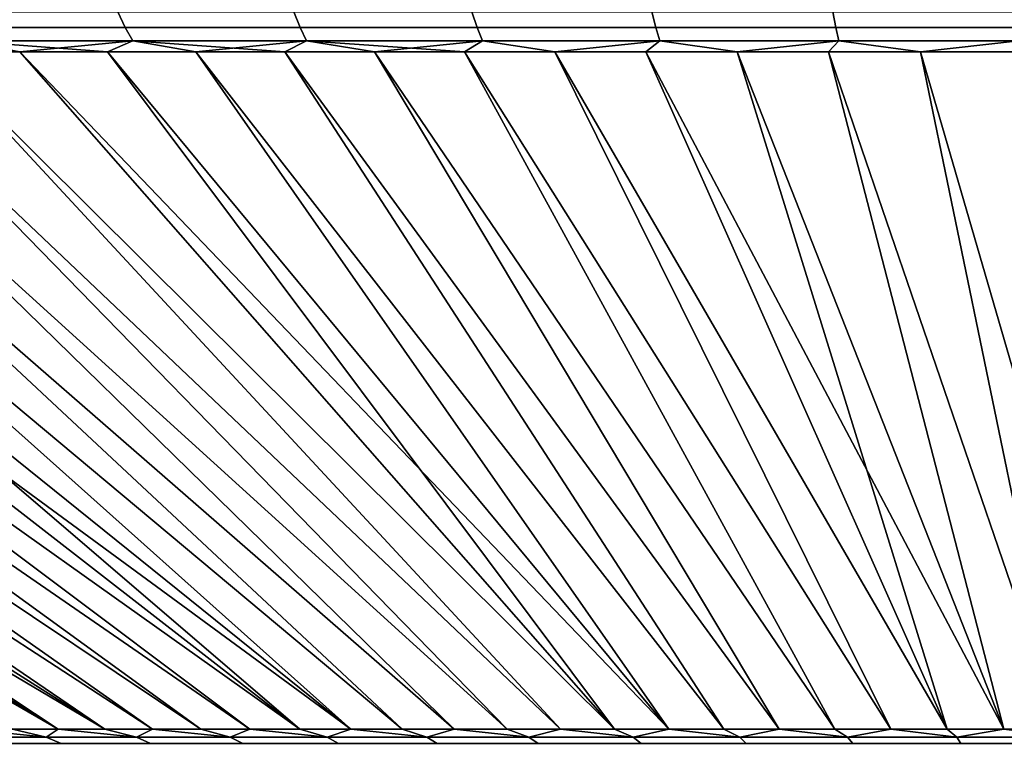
# Model space of a CAD drawing. Header units: metres. Extents: x -109 to 109, y -100 to 58.
# Tile 522 of 642: x -9.71 to -2.18, y 46.28 to 51.79. Entities that reach past the tile are written whole.
import ezdxf

# ---------------------------------------------------------------- set-up
doc = ezdxf.new("R2010")
doc.units = ezdxf.units.M
doc.layers.add('solid_21_062_100_XXX', color=7, linetype='CONTINUOUS')

msp = doc.modelspace()

# ---------------------------------------------------------------- linework, layer by layer
at = {"layer": 'solid_21_062_100_XXX'}
for points in [[(-8.962219, 51.852985, 234.391281), (-10.290781, 51.852985, 233.952911), (-10.226363, 51.734898, 233.771652), (-8.906117, 51.734898, 234.207291)], [(-10.290781, 51.852985, 176.041946), (-8.962219, 51.852985, 175.603577), (-8.906117, 51.734898, 175.787567), (-10.226363, 51.734898, 176.223206)], [(-7.615082, 51.852985, 234.768738), (-8.962219, 51.852985, 234.391281), (-8.906117, 51.734898, 234.207291), (-7.567413, 51.734898, 234.582382)], [(-8.962219, 51.852985, 175.603577), (-7.615082, 51.852985, 175.22612), (-7.567413, 51.734898, 175.412491), (-8.906117, 51.734898, 175.787567)], [(-6.252161, 51.852985, 235.084488), (-7.615082, 51.852985, 234.768738), (-7.567413, 51.734898, 234.582382), (-6.213024, 51.734898, 234.896149)], [(-7.615082, 51.852985, 175.22612), (-6.252161, 51.852985, 174.910385), (-6.213024, 51.734898, 175.098724), (-7.567413, 51.734898, 175.412491)], [(-4.876282, 51.852985, 235.33786), (-6.252161, 51.852985, 235.084488), (-6.213024, 51.734898, 234.896149), (-4.845757, 51.734898, 235.147949)], [(-6.252161, 51.852985, 174.910385), (-4.876282, 51.852985, 174.656998), (-4.845757, 51.734898, 174.846924), (-6.213024, 51.734898, 175.098724)], [(-3.490295, 51.852985, 235.528366), (-4.876282, 51.852985, 235.33786), (-4.845757, 51.734898, 235.147949), (-3.468447, 51.734898, 235.33725)], [(-4.876282, 51.852985, 174.656998), (-3.490295, 51.852985, 174.466492), (-3.468447, 51.734898, 174.657608), (-4.845757, 51.734898, 174.846924)], [(-2.097075, 51.852985, 235.655579), (-3.490295, 51.852985, 235.528366), (-3.468447, 51.734898, 235.33725), (-2.083948, 51.734898, 235.463669)], [(-3.490295, 51.852985, 174.466492), (-2.097075, 51.852985, 174.339279), (-2.083948, 51.734898, 174.531189), (-3.468447, 51.734898, 174.657608)], [(-8.906117, 51.734898, 234.207291), (-10.226363, 51.734898, 233.771652), (-10.15897, 51.632687, 233.582031), (-8.847425, 51.632687, 234.014786)], [(-10.226363, 51.734898, 176.223206), (-8.906117, 51.734898, 175.787567), (-8.847425, 51.632687, 175.980072), (-10.15897, 51.632687, 176.412827)], [(-7.567413, 51.734898, 234.582382), (-8.906117, 51.734898, 234.207291), (-8.847425, 51.632687, 234.014786), (-7.517543, 51.632687, 234.387405)], [(-8.906117, 51.734898, 175.787567), (-7.567413, 51.734898, 175.412491), (-7.517543, 51.632687, 175.607452), (-8.847425, 51.632687, 175.980072)], [(-6.213024, 51.734898, 234.896149), (-7.567413, 51.734898, 234.582382), (-7.517543, 51.632687, 234.387405), (-6.172079, 51.632687, 234.699112)], [(-7.567413, 51.734898, 175.412491), (-6.213024, 51.734898, 175.098724), (-6.172079, 51.632687, 175.295761), (-7.517543, 51.632687, 175.607452)], [(-4.845757, 51.734898, 235.147949), (-6.213024, 51.734898, 234.896149), (-6.172079, 51.632687, 234.699112), (-4.813823, 51.632687, 234.949249)], [(-6.213024, 51.734898, 175.098724), (-4.845757, 51.734898, 174.846924), (-4.813823, 51.632687, 175.045609), (-6.172079, 51.632687, 175.295761)], [(-3.468447, 51.734898, 235.33725), (-4.845757, 51.734898, 235.147949), (-4.813823, 51.632687, 234.949249), (-3.44559, 51.632687, 235.137299)], [(-4.845757, 51.734898, 174.846924), (-3.468447, 51.734898, 174.657608), (-3.44559, 51.632687, 174.857559), (-4.813823, 51.632687, 175.045609)], [(-2.083948, 51.734898, 235.463669), (-3.468447, 51.734898, 235.33725), (-3.44559, 51.632687, 235.137299), (-2.070215, 51.632687, 235.262894)], [(-3.468447, 51.734898, 174.657608), (-2.083948, 51.734898, 174.531189), (-2.070215, 51.632687, 174.731964), (-3.44559, 51.632687, 174.857559)], [(-13.956618, 51.632687, 178.062378), (-13.614651, 51.547096, 178.121567), (-7.567792, 46.368862, 191.013367), (-14.240945, 51.547096, 178.44812)], [(-13.956618, 51.632687, 231.93248), (-14.240944, 51.547096, 231.546753), (-7.179587, 46.368862, 219.184708), (-13.614649, 51.547096, 231.873291)], [(-10.15897, 51.632687, 176.412827), (-9.712047, 51.547096, 176.478195), (-10.377943, 51.547096, 176.713715)], [(-10.15897, 51.632687, 233.582031), (-9.712049, 51.547096, 233.516663), (-9.040816, 51.547096, 233.736496)], [(-8.847425, 51.632687, 234.014786), (-10.15897, 51.632687, 233.582031), (-9.040816, 51.547096, 233.736496)], [(-10.15897, 51.632687, 176.412827), (-8.847425, 51.632687, 175.980072), (-9.712047, 51.547096, 176.478195)], [(-8.847425, 51.632687, 175.980072), (-9.040812, 51.547096, 176.258362), (-9.712047, 51.547096, 176.478195)], [(-8.847425, 51.632687, 234.014786), (-9.040816, 51.547096, 233.736496), (-8.364613, 51.547096, 233.940552)], [(-8.847425, 51.632687, 175.980072), (-8.364609, 51.547096, 176.054321), (-9.040812, 51.547096, 176.258362)], [(-8.847425, 51.632687, 234.014786), (-8.364613, 51.547096, 233.940552), (-7.683812, 51.547096, 234.128677)], [(-7.517543, 51.632687, 234.387405), (-8.847425, 51.632687, 234.014786), (-7.683812, 51.547096, 234.128677)], [(-8.847425, 51.632687, 175.980072), (-7.517543, 51.632687, 175.607452), (-8.364609, 51.547096, 176.054321)], [(-7.517543, 51.632687, 175.607452), (-7.683809, 51.547096, 175.86618), (-8.364609, 51.547096, 176.054321)], [(-7.517543, 51.632687, 234.387405), (-7.683812, 51.547096, 234.128677), (-6.998788, 51.547096, 234.300797)], [(-7.517543, 51.632687, 175.607452), (-6.998786, 51.547096, 175.694061), (-7.683809, 51.547096, 175.86618)], [(-7.517543, 51.632687, 234.387405), (-6.998788, 51.547096, 234.300797), (-6.309918, 51.547096, 234.456818)], [(-6.172079, 51.632687, 234.699112), (-7.517543, 51.632687, 234.387405), (-6.309918, 51.547096, 234.456818)], [(-7.517543, 51.632687, 175.607452), (-6.172079, 51.632687, 175.295761), (-6.998786, 51.547096, 175.694061)], [(-6.172079, 51.632687, 175.295761), (-6.309917, 51.547096, 175.53804), (-6.998786, 51.547096, 175.694061)], [(-6.172079, 51.632687, 234.699112), (-6.309918, 51.547096, 234.456818), (-5.617581, 51.547096, 234.596649)], [(-6.172079, 51.632687, 175.295761), (-5.617581, 51.547096, 175.398224), (-6.309917, 51.547096, 175.53804)], [(-4.813823, 51.632687, 234.949249), (-6.172079, 51.632687, 234.699112), (-5.617581, 51.547096, 234.596649), (-4.922158, 51.547096, 234.7202)], [(-6.172079, 51.632687, 175.295761), (-4.813823, 51.632687, 175.045609), (-5.617581, 51.547096, 175.398224)], [(-4.813823, 51.632687, 175.045609), (-4.922158, 51.547096, 175.274658), (-5.617581, 51.547096, 175.398224)], [(-4.813823, 51.632687, 234.949249), (-4.922158, 51.547096, 234.7202), (-4.224029, 51.547096, 234.827423)], [(-4.813823, 51.632687, 175.045609), (-4.224029, 51.547096, 175.16745), (-4.922158, 51.547096, 175.274658)], [(-3.44559, 51.632687, 235.137299), (-4.813823, 51.632687, 234.949249), (-4.224029, 51.547096, 234.827423), (-3.523579, 51.547096, 234.918243)], [(-4.813823, 51.632687, 175.045609), (-3.44559, 51.632687, 174.857559), (-4.224029, 51.547096, 175.16745)], [(-3.44559, 51.632687, 174.857559), (-3.523579, 51.547096, 175.076614), (-4.224029, 51.547096, 175.16745)], [(-3.44559, 51.632687, 235.137299), (-3.523579, 51.547096, 234.918243), (-2.821192, 51.547096, 234.992615)], [(-3.44559, 51.632687, 174.857559), (-2.821192, 51.547096, 175.002243), (-3.523579, 51.547096, 175.076614)], [(-2.070215, 51.632687, 235.262894), (-3.44559, 51.632687, 235.137299), (-2.821192, 51.547096, 234.992615), (-2.117254, 51.547096, 235.050507)], [(-3.44559, 51.632687, 174.857559), (-2.070215, 51.632687, 174.731964), (-2.821192, 51.547096, 175.002243)], [(-2.070215, 51.632687, 174.731964), (-2.117252, 51.547096, 174.944351), (-2.821192, 51.547096, 175.002243)], [(-18.941591, 51.547096, 228.425766), (-9.766269, 46.368862, 217.545151), (-9.416817, 46.368862, 217.809494), (-18.387159, 51.547096, 228.863373)], [(-18.387159, 51.547096, 228.863373), (-9.416817, 46.368862, 217.809494), (-9.060213, 46.368862, 218.064102), (-17.822622, 51.547096, 229.287857)], [(-17.822615, 51.547096, 180.707001), (-9.416826, 46.368862, 192.185379), (-9.766278, 46.368862, 192.449707), (-18.387154, 51.547096, 181.131485)], [(-17.248289, 51.547096, 229.69899), (-17.822622, 51.547096, 229.287857), (-9.060213, 46.368862, 218.064102)], [(-17.822615, 51.547096, 180.707001), (-17.248283, 51.547096, 180.295868), (-9.416826, 46.368862, 192.185379)], [(-17.248289, 51.547096, 229.69899), (-9.060213, 46.368862, 218.064102), (-8.69673, 46.368862, 218.308792), (-16.664478, 51.547096, 230.096542)], [(-16.664474, 51.547096, 179.898315), (-9.060223, 46.368862, 191.930771), (-9.416826, 46.368862, 192.185379), (-17.248283, 51.547096, 180.295868)], [(-16.664478, 51.547096, 230.096542), (-8.69673, 46.368862, 218.308792), (-8.326642, 46.368862, 218.543365), (-16.07151, 51.547096, 230.480316)], [(-16.071508, 51.547096, 179.514557), (-8.696739, 46.368862, 191.686081), (-9.060223, 46.368862, 191.930771), (-16.664474, 51.547096, 179.898315)], [(-16.07151, 51.547096, 230.480316), (-8.326642, 46.368862, 218.543365), (-7.950231, 46.368862, 218.767654), (-15.469711, 51.547096, 230.850067)], [(-15.46971, 51.547096, 179.144791), (-8.326652, 46.368862, 191.451492), (-8.696739, 46.368862, 191.686081), (-16.071508, 51.547096, 179.514557)], [(-15.469711, 51.547096, 230.850067), (-7.950231, 46.368862, 218.767654), (-7.567782, 46.368862, 218.981491), (-14.85941, 51.547096, 231.205612)], [(-14.859411, 51.547096, 178.789261), (-7.950241, 46.368862, 191.227203), (-8.326652, 46.368862, 191.451492), (-15.46971, 51.547096, 179.144791)], [(-14.240945, 51.547096, 178.44812), (-7.567792, 46.368862, 191.013367), (-7.950241, 46.368862, 191.227203), (-14.859411, 51.547096, 178.789261)], [(-14.85941, 51.547096, 231.205612), (-7.567782, 46.368862, 218.981491), (-7.179587, 46.368862, 219.184708), (-14.240944, 51.547096, 231.546753)], [(-12.980872, 51.547096, 177.809799), (-7.179597, 46.368862, 190.81015), (-7.567792, 46.368862, 191.013367), (-13.614651, 51.547096, 178.121567)], [(-13.614649, 51.547096, 231.873291), (-7.179587, 46.368862, 219.184708), (-6.785941, 46.368862, 219.377151), (-12.980871, 51.547096, 232.185074)], [(-12.339957, 51.547096, 177.512955), (-6.785951, 46.368862, 190.617706), (-7.179597, 46.368862, 190.81015), (-12.980872, 51.547096, 177.809799)], [(-12.980871, 51.547096, 232.185074), (-6.785941, 46.368862, 219.377151), (-6.387141, 46.368862, 219.55867), (-12.339957, 51.547096, 232.481903)], [(-12.339957, 51.547096, 232.481903), (-6.387141, 46.368862, 219.55867), (-5.98349, 46.368862, 219.729141), (-11.692261, 51.547096, 232.763626)], [(-11.69226, 51.547096, 177.231232), (-6.387151, 46.368862, 190.436188), (-6.785951, 46.368862, 190.617706), (-12.339957, 51.547096, 177.512955)], [(-11.692261, 51.547096, 232.763626), (-5.98349, 46.368862, 219.729141), (-5.575296, 46.368862, 219.888412), (-11.038136, 51.547096, 233.03009)], [(-11.038136, 51.547096, 176.964767), (-5.9835, 46.368862, 190.265732), (-6.387151, 46.368862, 190.436188), (-11.69226, 51.547096, 177.231232)], [(-11.038136, 51.547096, 233.03009), (-5.575296, 46.368862, 219.888412), (-5.162868, 46.368862, 220.036392), (-10.377946, 51.547096, 233.281158)], [(-10.377943, 51.547096, 176.713715), (-5.575307, 46.368862, 190.106445), (-5.9835, 46.368862, 190.265732), (-11.038136, 51.547096, 176.964767)], [(-10.377946, 51.547096, 233.281158), (-5.162868, 46.368862, 220.036392), (-4.746521, 46.368862, 220.172943), (-9.712049, 51.547096, 233.516663)], [(-9.712047, 51.547096, 176.478195), (-5.162879, 46.368862, 189.958481), (-5.575307, 46.368862, 190.106445), (-10.377943, 51.547096, 176.713715)], [(-9.040816, 51.547096, 233.736496), (-9.712049, 51.547096, 233.516663), (-4.746521, 46.368862, 220.172943)], [(-9.712047, 51.547096, 176.478195), (-9.040812, 51.547096, 176.258362), (-5.162879, 46.368862, 189.958481)], [(-9.040816, 51.547096, 233.736496), (-4.746521, 46.368862, 220.172943), (-4.326568, 46.368862, 220.297958), (-8.364613, 51.547096, 233.940552)], [(-8.364609, 51.547096, 176.054321), (-4.746531, 46.368862, 189.82193), (-5.162879, 46.368862, 189.958481), (-9.040812, 51.547096, 176.258362)], [(-8.364613, 51.547096, 233.940552), (-4.326568, 46.368862, 220.297958), (-3.903329, 46.368862, 220.411362), (-7.683812, 51.547096, 234.128677)], [(-7.683809, 51.547096, 175.86618), (-4.326578, 46.368862, 189.696899), (-4.746531, 46.368862, 189.82193), (-8.364609, 51.547096, 176.054321)], [(-7.683812, 51.547096, 234.128677), (-3.903329, 46.368862, 220.411362), (-3.477127, 46.368862, 220.513062), (-6.998788, 51.547096, 234.300797)], [(-6.998786, 51.547096, 175.694061), (-3.90334, 46.368862, 189.583496), (-4.326578, 46.368862, 189.696899), (-7.683809, 51.547096, 175.86618)], [(-6.998788, 51.547096, 234.300797), (-3.477127, 46.368862, 220.513062), (-3.048284, 46.368862, 220.602982), (-6.309918, 51.547096, 234.456818)], [(-6.309917, 51.547096, 175.53804), (-3.477138, 46.368862, 189.481796), (-3.90334, 46.368862, 189.583496), (-6.998786, 51.547096, 175.694061)], [(-6.309918, 51.547096, 234.456818), (-3.048284, 46.368862, 220.602982), (-2.617126, 46.368862, 220.681061), (-5.617581, 51.547096, 234.596649)], [(-5.617581, 51.547096, 175.398224), (-3.048295, 46.368862, 189.391876), (-3.477138, 46.368862, 189.481796), (-6.309917, 51.547096, 175.53804)], [(-5.617581, 51.547096, 234.596649), (-2.617126, 46.368862, 220.681061), (-2.183981, 46.368862, 220.747208), (-4.922158, 51.547096, 234.7202)], [(-4.922158, 51.547096, 175.274658), (-2.617137, 46.368862, 189.313812), (-3.048295, 46.368862, 189.391876), (-5.617581, 51.547096, 175.398224)], [(-4.224029, 51.547096, 234.827423), (-4.922158, 51.547096, 234.7202), (-2.183981, 46.368862, 220.747208)], [(-4.922158, 51.547096, 175.274658), (-4.224029, 51.547096, 175.16745), (-2.617137, 46.368862, 189.313812)], [(-4.224029, 51.547096, 234.827423), (-2.183981, 46.368862, 220.747208), (-1.749177, 46.368862, 220.801407), (-3.523579, 51.547096, 234.918243)], [(-3.523579, 51.547096, 175.076614), (-2.183992, 46.368862, 189.24765), (-2.617137, 46.368862, 189.313812), (-4.224029, 51.547096, 175.16745)], [(-3.523579, 51.547096, 234.918243), (-1.749177, 46.368862, 220.801407), (-1.313045, 46.368862, 220.843613), (-2.821192, 51.547096, 234.992615)], [(-2.821192, 51.547096, 175.002243), (-1.749188, 46.368862, 189.193451), (-2.183992, 46.368862, 189.24765), (-3.523579, 51.547096, 175.076614)], [(-2.821192, 51.547096, 234.992615), (-1.313045, 46.368862, 220.843613), (-0.875916, 46.368862, 220.873764), (-2.117254, 51.547096, 235.050507)], [(-2.117252, 51.547096, 174.944351), (-1.313056, 46.368862, 189.15126), (-1.749188, 46.368862, 189.193451), (-2.821192, 51.547096, 175.002243)], [(-9.51042, 46.308628, 217.508179), (-10.108305, 46.368862, 217.271286), (-10.17379, 46.308628, 216.974945)], [(-10.17379, 46.308628, 193.019913), (-9.766278, 46.368862, 192.449707), (-9.51042, 46.308628, 192.486694)], [(-9.51042, 46.308628, 217.508179), (-9.766269, 46.368862, 217.545151), (-10.108305, 46.368862, 217.271286)], [(-9.51042, 46.308628, 192.486694), (-9.766278, 46.368862, 192.449707), (-9.416826, 46.368862, 192.185379)], [(-9.51042, 46.308628, 217.508179), (-9.416817, 46.368862, 217.809494), (-9.766269, 46.368862, 217.545151)], [(-8.819154, 46.308628, 218.004715), (-9.416817, 46.368862, 217.809494), (-9.51042, 46.308628, 217.508179)], [(-8.819154, 46.308628, 191.990158), (-9.51042, 46.308628, 192.486694), (-9.416826, 46.368862, 192.185379), (-9.060223, 46.368862, 191.930771)], [(-8.819154, 46.308628, 218.004715), (-9.060213, 46.368862, 218.064102), (-9.416817, 46.368862, 217.809494)], [(-8.819154, 46.308628, 191.990158), (-9.060223, 46.368862, 191.930771), (-8.696739, 46.368862, 191.686081)], [(-8.819154, 46.308628, 218.004715), (-8.69673, 46.368862, 218.308792), (-9.060213, 46.368862, 218.064102)], [(-8.10202, 46.308628, 218.463089), (-8.69673, 46.368862, 218.308792), (-8.819154, 46.308628, 218.004715)], [(-8.10202, 46.308628, 191.531769), (-8.819154, 46.308628, 191.990158), (-8.696739, 46.368862, 191.686081), (-8.326652, 46.368862, 191.451492)], [(-8.10202, 46.308628, 218.463089), (-8.326642, 46.368862, 218.543365), (-8.69673, 46.368862, 218.308792)], [(-8.10202, 46.308628, 191.531769), (-8.326652, 46.368862, 191.451492), (-7.950241, 46.368862, 191.227203)], [(-8.10202, 46.308628, 218.463089), (-7.950231, 46.368862, 218.767654), (-8.326642, 46.368862, 218.543365)], [(-7.361121, 46.308628, 218.881973), (-7.950231, 46.368862, 218.767654), (-8.10202, 46.308628, 218.463089)], [(-7.361121, 46.308628, 191.112885), (-8.10202, 46.308628, 191.531769), (-7.950241, 46.368862, 191.227203), (-7.567792, 46.368862, 191.013367)], [(-7.361121, 46.308628, 218.881973), (-7.567782, 46.368862, 218.981491), (-7.950231, 46.368862, 218.767654)], [(-7.361121, 46.308628, 191.112885), (-7.567792, 46.368862, 191.013367), (-7.179597, 46.368862, 190.81015)], [(-7.361121, 46.308628, 218.881973), (-7.179587, 46.368862, 219.184708), (-7.567782, 46.368862, 218.981491)], [(-6.598631, 46.308628, 219.260132), (-7.179587, 46.368862, 219.184708), (-7.361121, 46.308628, 218.881973)], [(-6.598631, 46.308628, 190.734726), (-7.361121, 46.308628, 191.112885), (-7.179597, 46.368862, 190.81015), (-6.785951, 46.368862, 190.617706)], [(-6.598631, 46.308628, 219.260132), (-6.785941, 46.368862, 219.377151), (-7.179587, 46.368862, 219.184708)], [(-6.598631, 46.308628, 190.734726), (-6.785951, 46.368862, 190.617706), (-6.387151, 46.368862, 190.436188)], [(-6.598631, 46.308628, 219.260132), (-6.387141, 46.368862, 219.55867), (-6.785941, 46.368862, 219.377151)], [(-5.816786, 46.308628, 219.596466), (-6.387141, 46.368862, 219.55867), (-6.598631, 46.308628, 219.260132)], [(-5.816786, 46.308628, 190.398392), (-6.598631, 46.308628, 190.734726), (-6.387151, 46.368862, 190.436188), (-5.9835, 46.368862, 190.265732)], [(-5.816786, 46.308628, 219.596466), (-5.98349, 46.368862, 219.729141), (-6.387141, 46.368862, 219.55867)], [(-5.816786, 46.308628, 190.398392), (-5.9835, 46.368862, 190.265732), (-5.575307, 46.368862, 190.106445)], [(-5.816786, 46.308628, 219.596466), (-5.575296, 46.368862, 219.888412), (-5.98349, 46.368862, 219.729141)], [(-5.01788, 46.308628, 219.889969), (-5.575296, 46.368862, 219.888412), (-5.816786, 46.308628, 219.596466)], [(-5.01788, 46.308628, 190.104889), (-5.816786, 46.308628, 190.398392), (-5.575307, 46.368862, 190.106445), (-5.162879, 46.368862, 189.958481)], [(-5.01788, 46.308628, 219.889969), (-5.162868, 46.368862, 220.036392), (-5.575296, 46.368862, 219.888412)], [(-5.01788, 46.308628, 190.104889), (-5.162879, 46.368862, 189.958481), (-4.746531, 46.368862, 189.82193)], [(-5.01788, 46.308628, 219.889969), (-4.746521, 46.368862, 220.172943), (-5.162868, 46.368862, 220.036392)], [(-4.204255, 46.308628, 220.139786), (-4.746521, 46.368862, 220.172943), (-5.01788, 46.308628, 219.889969)], [(-4.204255, 46.308628, 189.855072), (-5.01788, 46.308628, 190.104889), (-4.746531, 46.368862, 189.82193), (-4.326578, 46.368862, 189.696899)], [(-4.204255, 46.308628, 220.139786), (-4.326568, 46.368862, 220.297958), (-4.746521, 46.368862, 220.172943)], [(-4.204255, 46.308628, 189.855072), (-4.326578, 46.368862, 189.696899), (-3.90334, 46.368862, 189.583496)], [(-4.204255, 46.308628, 220.139786), (-3.903329, 46.368862, 220.411362), (-4.326568, 46.368862, 220.297958)], [(-3.378299, 46.308628, 220.3452), (-3.903329, 46.368862, 220.411362), (-4.204255, 46.308628, 220.139786)], [(-3.378299, 46.308628, 189.649673), (-4.204255, 46.308628, 189.855072), (-3.90334, 46.368862, 189.583496), (-3.477138, 46.368862, 189.481796)], [(-3.378299, 46.308628, 220.3452), (-3.477127, 46.368862, 220.513062), (-3.903329, 46.368862, 220.411362)], [(-3.378299, 46.308628, 189.649673), (-3.477138, 46.368862, 189.481796), (-3.048295, 46.368862, 189.391876)], [(-3.378299, 46.308628, 220.3452), (-3.048284, 46.368862, 220.602982), (-3.477127, 46.368862, 220.513062)], [(-2.542433, 46.308628, 220.505585), (-3.048284, 46.368862, 220.602982), (-3.378299, 46.308628, 220.3452)], [(-2.542433, 46.308628, 189.489273), (-3.378299, 46.308628, 189.649673), (-3.048295, 46.368862, 189.391876), (-2.617137, 46.368862, 189.313812)], [(-2.542433, 46.308628, 220.505585), (-2.617126, 46.368862, 220.681061), (-3.048284, 46.368862, 220.602982)], [(-2.542433, 46.308628, 189.489273), (-2.617137, 46.368862, 189.313812), (-2.183992, 46.368862, 189.24765)], [(-2.542433, 46.308628, 220.505585), (-2.183981, 46.368862, 220.747208), (-2.617126, 46.368862, 220.681061)], [(-1.699109, 46.308628, 220.620483), (-2.183981, 46.368862, 220.747208), (-2.542433, 46.308628, 220.505585)], [(-1.699109, 46.308628, 189.374374), (-2.542433, 46.308628, 189.489273), (-2.183992, 46.368862, 189.24765), (-1.749188, 46.368862, 189.193451)], [(-1.699109, 46.308628, 220.620483), (-1.749177, 46.368862, 220.801407), (-2.183981, 46.368862, 220.747208)], [(-9.51042, 46.308628, 217.508179), (-10.17379, 46.308628, 216.974945), (-10.050907, 46.261269, 216.830276), (-9.39555, 46.261269, 217.357071)], [(-10.17379, 46.308628, 193.019913), (-9.51042, 46.308628, 192.486694), (-9.39555, 46.261269, 192.637802), (-10.050907, 46.261269, 193.164581)], [(-8.819154, 46.308628, 218.004715), (-9.51042, 46.308628, 217.508179), (-9.39555, 46.261269, 217.357071), (-8.712633, 46.261269, 217.84761)], [(-9.51042, 46.308628, 192.486694), (-8.819154, 46.308628, 191.990158), (-8.712633, 46.261269, 192.147263), (-9.39555, 46.261269, 192.637802)], [(-8.10202, 46.308628, 218.463089), (-8.819154, 46.308628, 218.004715), (-8.712633, 46.261269, 217.84761), (-8.004161, 46.261269, 218.300446)], [(-8.819154, 46.308628, 191.990158), (-8.10202, 46.308628, 191.531769), (-8.004161, 46.261269, 191.694412), (-8.712633, 46.261269, 192.147263)], [(-7.361121, 46.308628, 218.881973), (-8.10202, 46.308628, 218.463089), (-8.004161, 46.261269, 218.300446), (-7.272211, 46.261269, 218.714279)], [(-8.10202, 46.308628, 191.531769), (-7.361121, 46.308628, 191.112885), (-7.272211, 46.261269, 191.280579), (-8.004161, 46.261269, 191.694412)], [(-6.598631, 46.308628, 219.260132), (-7.361121, 46.308628, 218.881973), (-7.272211, 46.261269, 218.714279), (-6.518931, 46.261269, 219.087875)], [(-7.361121, 46.308628, 191.112885), (-6.598631, 46.308628, 190.734726), (-6.518931, 46.261269, 190.906998), (-7.272211, 46.261269, 191.280579)], [(-5.816786, 46.308628, 219.596466), (-6.598631, 46.308628, 219.260132), (-6.518931, 46.261269, 219.087875), (-5.74653, 46.261269, 219.420135)], [(-6.598631, 46.308628, 190.734726), (-5.816786, 46.308628, 190.398392), (-5.74653, 46.261269, 190.574722), (-6.518931, 46.261269, 190.906998)], [(-5.01788, 46.308628, 219.889969), (-5.816786, 46.308628, 219.596466), (-5.74653, 46.261269, 219.420135), (-4.957273, 46.261269, 219.710098)], [(-5.816786, 46.308628, 190.398392), (-5.01788, 46.308628, 190.104889), (-4.957273, 46.261269, 190.284775), (-5.74653, 46.261269, 190.574722)], [(-4.204255, 46.308628, 220.139786), (-5.01788, 46.308628, 219.889969), (-4.957273, 46.261269, 219.710098), (-4.153475, 46.261269, 219.956894)], [(-5.01788, 46.308628, 190.104889), (-4.204255, 46.308628, 189.855072), (-4.153475, 46.261269, 190.037964), (-4.957273, 46.261269, 190.284775)], [(-3.378299, 46.308628, 220.3452), (-4.204255, 46.308628, 220.139786), (-4.153475, 46.261269, 219.956894), (-3.337494, 46.261269, 220.159821)], [(-4.204255, 46.308628, 189.855072), (-3.378299, 46.308628, 189.649673), (-3.337494, 46.261269, 189.835037), (-4.153475, 46.261269, 190.037964)], [(-2.542433, 46.308628, 220.505585), (-3.378299, 46.308628, 220.3452), (-3.337494, 46.261269, 220.159821), (-2.511724, 46.261269, 220.318268)], [(-3.378299, 46.308628, 189.649673), (-2.542433, 46.308628, 189.489273), (-2.511724, 46.261269, 189.67659), (-3.337494, 46.261269, 189.835037)], [(-1.699109, 46.308628, 220.620483), (-2.542433, 46.308628, 220.505585), (-2.511724, 46.261269, 220.318268), (-1.678587, 46.261269, 220.431778)], [(-2.542433, 46.308628, 189.489273), (-1.699109, 46.308628, 189.374374), (-1.678587, 46.261269, 189.56308), (-2.511724, 46.261269, 189.67659)]]:
    msp.add_3dface(points, dxfattribs=at)

doc.saveas('drawing.dxf')
